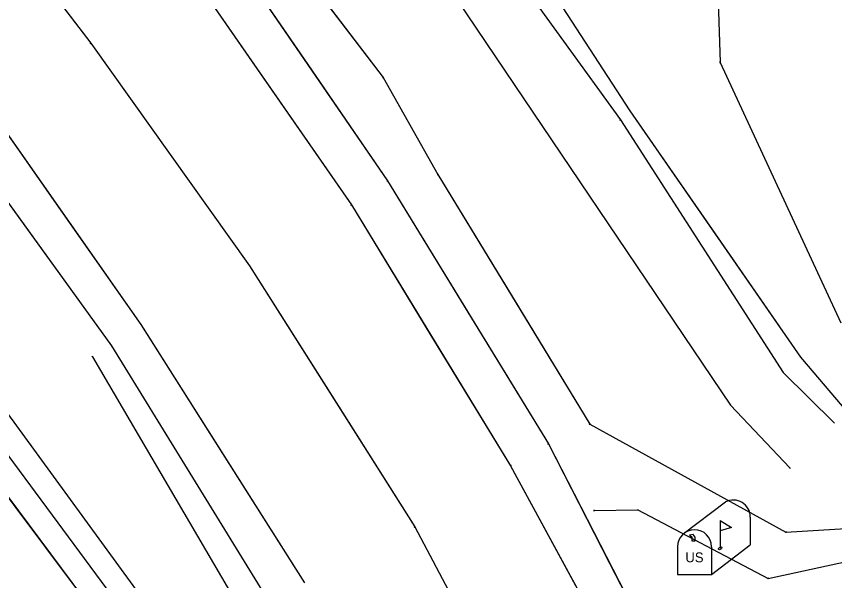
# Model space of a CAD drawing. Extents: x -99999 to 591807, y -99999 to 347168.
# Drawn here: x 588521.1 to 588601.2, y 345924.7 to 345979.9 of the extents above; entities that cross this region are included whole.
import ezdxf

# ---------------------------------------------------------------- set-up
doc = ezdxf.new("R2010")
doc.units = 0
for name, color, linetype in [('S_BREAKLINE', 7, 'Continuous'), ('S_DITCHLINE', 7, 'Continuous'), ('S_DRIVEWAY', 7, 'Continuous'), ('S_EDGE_PAVEMENT', 7, 'Continuous'), ('S_GRD_PT_SYM', 7, 'Continuous'), ('S_MAILBOX', 7, 'Continuous'), ('S_PAVEMENT_CROWN', 7, 'Continuous'), ('S_RDW_PT_SYM', 7, 'Continuous'), ('S_SHOULDER', 7, 'Continuous')]:
    doc.layers.add(name, color=color, linetype=linetype)

msp = doc.modelspace()

# ---------------------------------------------------------------- linework, layer by layer
at = {"layer": 'S_BREAKLINE'}
for points in [[(587985.007, 346494.142), (588043.408, 346436.277), (588108.559, 346374.608), (588173.852, 346311.357), (588242.383, 346247.25), (588302.697, 346186.986), (588369.158, 346122.224), (588383.207, 346097.167), (588432.308, 346045.452), (588485.71, 345983.723), (588533.051, 345919.601)], [(588254.073, 346286.789), (588276.179, 346265.976), (588307.663, 346237.576), (588332.885, 346212.93), (588360.879, 346185.108), (588386.622, 346162.852), (588413.054, 346137.046), (588442.353, 346107.702), (588480.664, 346072.643), (588515.171, 346038.537), (588542.869, 346006.756), (588564.232, 345981.492), (588590.975, 345941.879), (588596.766, 345935.725)], [(588571.68, 346147.959), (588574.245, 346102.696), (588559.812, 346079.36), (588554.608, 346076.613), (588566.186, 346057.739), (588566.863, 346037.91), (588578.111, 346028.261), (588592.468, 346018.872), (588589.344, 345994.344), (588589.951, 345975.436)], [(588385.889, 346099.49), (588434.326, 346050.087), (588488.193, 345985.001), (588534.14, 345921.928), (588557.209, 345880.777)], [(588589.951, 345975.436), (588601.773, 345949.95)], [(588528.512, 345946.614), (588543.265, 345921.403), (588554.672, 345900.358), (588570.468, 345864.636), (588581.654, 345836.712), (588591.736, 345801.567), (588599.998, 345767.857), (588608.395, 345722.01), (588614.736, 345683.208), (588620.99, 345635.459), (588626.692, 345599.062), (588633.407, 345553.707), (588638.962, 345515.868), (588645.672, 345465.328), (588651.239, 345429.084)]]:
    msp.add_lwpolyline(points, dxfattribs=at)
at = {"layer": 'S_DITCHLINE'}
for points in [[(587981.381, 346490.489), (588040.721, 346433.289), (588105.81, 346371.994), (588170.92, 346308.422), (588239.535, 346243.967), (588298.867, 346183.241), (588365.047, 346118.269), (588381.602, 346095.516), (588429.365, 346040.978), (588482.843, 345982.856), (588529.718, 345920.184), (588552.998, 345879.12), (588569.51, 345828.652), (588585.869, 345761.878), (588598.499, 345693.111), (588612.58, 345591.707), (588620.738, 345530.501), (588634.946, 345464.485), (588639.413, 345427.117), (588638.596, 345425.107)], [(588257.348, 346289.253), (588280.504, 346271.298), (588311.415, 346243.027), (588335.923, 346217.957), (588365.97, 346190.072), (588375.966, 346178.271), (588390.647, 346166.994), (588416.359, 346140.222), (588445.778, 346111.154), (588483.301, 346075.522), (588519.201, 346042.047), (588548.233, 346010.867), (588571.043, 345986.23), (588581.118, 345970.703), (588597.815, 345946.583), (588601.9, 345941.764), (588631.023, 345942.625), (588635.559, 345948.641), (588633.328, 345950.725), (588636.714, 345965.196), (588640.069, 345982.317), (588641.424, 345998.377)], [(588256.25, 346288.517), (588279.619, 346269.831), (588309.927, 346240.279), (588334.152, 346216.38), (588364.162, 346188.465), (588374.07, 346176.5), (588389.177, 346164.467), (588414.617, 346138.085), (588443.666, 346108.884), (588482.064, 346074.03), (588517.386, 346040.35), (588546.168, 346009.017), (588569.054, 345985.248), (588580.187, 345969.799), (588596.13, 345945.066), (588601.107, 345940.145)], [(588364.162, 346188.465), (588374.07, 346176.5), (588389.177, 346164.467), (588401.897, 346151.276), (588414.617, 346138.085), (588429.142, 346123.484), (588443.666, 346108.884), (588453.266, 346100.17), (588462.865, 346091.457), (588472.464, 346082.744), (588482.064, 346074.03), (588499.725, 346057.19), (588517.386, 346040.35), (588531.777, 346024.683), (588546.168, 346009.017), (588557.611, 345997.133), (588569.054, 345985.248), (588580.187, 345969.799), (588588.158, 345957.433), (588596.13, 345945.066), (588601.107, 345940.145)], [(588375.966, 346178.271), (588390.647, 346166.994), (588403.503, 346153.608), (588416.359, 346140.222), (588431.069, 346125.688), (588445.778, 346111.154), (588455.159, 346102.246), (588464.54, 346093.338), (588473.92, 346084.43), (588483.301, 346075.522), (588501.251, 346058.784), (588519.201, 346042.047), (588533.717, 346026.457), (588548.233, 346010.867), (588559.638, 345998.549), (588571.043, 345986.23), (588581.118, 345970.703), (588589.466, 345958.643), (588597.815, 345946.583), (588601.9, 345941.764)], [(588365.047, 346118.269), (588373.324, 346106.893), (588381.602, 346095.516), (588393.543, 346081.881), (588405.483, 346068.247), (588417.424, 346054.613), (588429.365, 346040.978), (588442.735, 346026.448), (588456.104, 346011.917), (588469.473, 345997.387), (588482.843, 345982.856), (588494.562, 345967.188), (588506.281, 345951.52), (588517.999, 345935.852), (588529.718, 345920.184)]]:
    msp.add_lwpolyline(points, dxfattribs=at)
at = {"layer": 'S_DRIVEWAY'}
for points in [[(588534.208, 346003.776), (588556.965, 345973.942), (588562.319, 345964.453), (588577.186, 345940.021), (588596.387, 345929.454), (588605.454, 345929.998), (588611.606, 345932.616)], [(588534.208, 346003.776), (588545.586, 345988.859), (588556.965, 345973.942), (588562.319, 345964.453), (588569.752, 345952.237), (588577.186, 345940.021), (588596.387, 345929.454), (588605.454, 345929.998), (588611.606, 345932.616)], [(588577.611, 345931.558), (588581.905, 345931.621), (588594.662, 345924.909), (588625.324, 345931.562), (588654.88, 345939.749), (588675.695, 345940.692), (588709.492, 345940.566)], [(588577.611, 345931.558), (588581.905, 345931.621), (588594.662, 345924.909), (588609.993, 345928.236), (588625.324, 345931.562), (588640.102, 345935.656), (588654.88, 345939.749), (588675.695, 345940.692), (588692.593, 345940.629), (588709.492, 345940.566)]]:
    msp.add_lwpolyline(points, dxfattribs=at)
at = {"layer": 'S_EDGE_PAVEMENT'}
for points in [[(588006.506, 346515.665), (588037.252, 346486.281), (588068.965, 346456.074), (588098.412, 346427.99), (588126.486, 346401.048), (588156.062, 346372.419), (588184.379, 346345.174), (588213.093, 346317.554), (588241.735, 346289.831), (588275.211, 346257.515), (588304.275, 346229.616), (588334.125, 346200.795), (588363.948, 346171.697), (588391.179, 346144.843), (588419.554, 346117.127), (588447.946, 346088.704), (588472.864, 346062.771), (588495.2, 346037.929), (588515.958, 346012.839), (588538.304, 345983.933), (588553.852, 345961.476), (588569.437, 345935.938), (588581.549, 345913.628)], [(587990.039, 346499.659), (588021.444, 346469.827), (588052.982, 346439.412), (588082.26, 346411.475), (588110.157, 346384.471), (588139.714, 346355.894), (588167.475, 346329.092), (588196.939, 346300.739), (588228.679, 346270.069), (588258.368, 346241.406), (588287.791, 346213.567), (588317.296, 346184.82), (588347.777, 346154.949), (588374.652, 346128.542), (588403.229, 346100.418), (588430.525, 346072.999), (588454.75, 346047.655), (588476.4, 346023.753), (588497.807, 345997.867), (588518.495, 345970.798), (588533.243, 345949.774), (588549.253, 345924.479)], [(588363.948, 346171.697), (588377.564, 346158.27), (588391.179, 346144.843), (588405.367, 346130.985), (588419.554, 346117.127), (588433.75, 346102.916), (588447.946, 346088.704), (588460.405, 346075.737), (588472.864, 346062.771), (588484.032, 346050.35), (588495.2, 346037.929), (588505.579, 346025.384), (588515.958, 346012.839), (588527.131, 345998.386), (588538.304, 345983.933), (588546.078, 345972.705), (588553.852, 345961.476), (588561.644, 345948.707), (588569.437, 345935.938), (588575.493, 345924.783), (588581.549, 345913.628)], [(588361.215, 346141.746), (588374.652, 346128.542), (588388.941, 346114.48), (588403.229, 346100.418), (588416.877, 346086.709), (588430.525, 346072.999), (588442.638, 346060.327), (588454.75, 346047.655), (588465.575, 346035.704), (588476.4, 346023.753), (588487.103, 346010.81), (588497.807, 345997.867), (588508.151, 345984.333), (588518.495, 345970.798), (588525.869, 345960.286), (588533.243, 345949.774), (588541.248, 345937.126), (588549.253, 345924.479)]]:
    msp.add_lwpolyline(points, dxfattribs=at)
at = {"layer": 'S_GRD_PT_SYM'}
for points in [[(588589.951, 345975.436), (588590.001, 345975.437), (588589.951, 345975.436), (588589.95, 345975.485), (588589.951, 345975.436), (588589.901, 345975.434), (588589.951, 345975.436), (588589.953, 345975.386)], [(588589.951, 345975.436), (588589.997, 345975.457), (588589.951, 345975.436), (588589.93, 345975.481), (588589.951, 345975.436), (588589.906, 345975.414), (588589.951, 345975.436), (588589.972, 345975.39)], [(588556.965, 345973.942), (588556.965, 345973.992), (588556.965, 345973.942), (588556.915, 345973.942), (588556.965, 345973.942), (588556.965, 345973.892), (588556.965, 345973.942), (588557.015, 345973.942)], [(588581.118, 345970.703), (588581.159, 345970.732), (588581.118, 345970.703), (588581.089, 345970.744), (588581.118, 345970.703), (588581.077, 345970.675), (588581.118, 345970.703), (588581.146, 345970.662)], [(588580.187, 345969.799), (588580.229, 345969.826), (588580.187, 345969.799), (588580.16, 345969.841), (588580.187, 345969.799), (588580.145, 345969.772), (588580.187, 345969.799), (588580.214, 345969.757)], [(588562.319, 345964.453), (588562.319, 345964.503), (588562.319, 345964.453), (588562.269, 345964.453), (588562.319, 345964.453), (588562.319, 345964.403), (588562.319, 345964.453), (588562.369, 345964.453)], [(588528.512, 345946.614), (588528.555, 345946.639), (588528.512, 345946.614), (588528.487, 345946.657), (588528.512, 345946.614), (588528.469, 345946.588), (588528.512, 345946.614), (588528.537, 345946.57)], [(588597.815, 345946.583), (588597.853, 345946.615), (588597.815, 345946.583), (588597.783, 345946.621), (588597.815, 345946.583), (588597.777, 345946.55), (588597.815, 345946.583), (588597.847, 345946.544)], [(588596.13, 345945.066), (588596.165, 345945.102), (588596.13, 345945.066), (588596.094, 345945.102), (588596.13, 345945.066), (588596.095, 345945.031), (588596.13, 345945.066), (588596.165, 345945.031)], [(588590.975, 345941.879), (588591.012, 345941.913), (588590.975, 345941.879), (588590.941, 345941.916), (588590.975, 345941.879), (588590.939, 345941.845), (588590.975, 345941.879), (588591.01, 345941.843)], [(588577.186, 345940.021), (588577.186, 345940.071), (588577.186, 345940.021), (588577.135, 345940.021), (588577.186, 345940.021), (588577.186, 345939.971), (588577.186, 345940.021), (588577.236, 345940.021)], [(588601.107, 345940.145), (588601.142, 345940.181), (588601.107, 345940.145), (588601.072, 345940.18), (588601.107, 345940.145), (588601.072, 345940.11), (588601.107, 345940.145), (588601.143, 345940.11)], [(588596.766, 345935.725), (588596.802, 345935.759), (588596.766, 345935.725), (588596.732, 345935.761), (588596.766, 345935.725), (588596.729, 345935.69), (588596.766, 345935.725), (588596.8, 345935.688)], [(588596.387, 345929.454), (588596.387, 345929.504), (588596.387, 345929.454), (588596.337, 345929.454), (588596.387, 345929.454), (588596.387, 345929.404), (588596.387, 345929.454), (588596.437, 345929.454)]]:
    msp.add_lwpolyline(points, close=True, dxfattribs=at)
at = {"layer": 'S_MAILBOX'}
for p, q in [((588586.338, 345929.287), (588590.472, 345932.395)), ((588592.904, 345930.922), (588592.904, 345928.207)), ((588589.953, 345930.575), (588589.953, 345927.86)), ((588585.784, 345928.013), (588585.784, 345925.298)), ((588589.108, 345925.298), (588592.904, 345928.207)), ((588589.108, 345928.013), (588589.108, 345925.298)), ((588585.784, 345925.298), (588589.108, 345925.298))]:
    msp.add_line(p, q, dxfattribs=at)
for points in [[(588589.953, 345930.575), (588591.062, 345929.91), (588589.953, 345929.564)], [(588586.968, 345929.128), (588587.19, 345928.989), (588587.19, 345928.601), (588587.495, 345928.601), (588587.495, 345928.961), (588587.301, 345929.211), (588586.968, 345929.155)]]:
    msp.add_lwpolyline(points, dxfattribs=at)
for centre, end in [((588591.242, 345930.922), 117.57184), ((588587.446, 345928.013), 180)]:
    msp.add_arc(centre, 1.662, 0, end, dxfattribs=at)
msp.add_ellipse((588589.953, 345927.86), major_axis=(0.145, 0.132), ratio=0.564646, dxfattribs=at)
at = {"layer": 'S_PAVEMENT_CROWN'}
for points in [[(587997.944, 346508.04), (588029.706, 346477.772), (588061.361, 346447.919), (588091.093, 346419.114), (588118.074, 346392.844), (588147.792, 346363.812), (588175.772, 346337.118), (588205.846, 346308.092), (588236.225, 346278.658), (588266.547, 346249.5), (588296.482, 346221.112), (588325.949, 346192.27), (588355.725, 346163.525), (588383.279, 346136.413), (588411.182, 346108.722), (588439.242, 346080.601), (588464.531, 346055.005), (588485.922, 346030.52), (588506.558, 346005.755), (588528.338, 345977.311), (588543.876, 345955.523), (588560.06, 345929.961), (588571.313, 345908.674)], [(588369.502, 346149.969), (588383.279, 346136.413), (588397.23, 346122.567), (588411.182, 346108.722), (588425.212, 346094.661), (588439.242, 346080.601), (588451.886, 346067.803), (588464.531, 346055.005), (588475.226, 346042.763), (588485.922, 346030.52), (588496.24, 346018.137), (588506.558, 346005.755), (588517.448, 345991.533), (588528.338, 345977.311), (588536.107, 345966.417), (588543.876, 345955.523), (588551.968, 345942.742), (588560.06, 345929.961), (588571.313, 345908.674)]]:
    msp.add_lwpolyline(points, dxfattribs=at)
at = {"layer": 'S_RDW_PT_SYM'}
for points in [[(588528.338, 345977.311), (588528.379, 345977.34), (588528.338, 345977.311), (588528.309, 345977.351), (588528.338, 345977.311), (588528.297, 345977.282), (588528.338, 345977.311), (588528.367, 345977.27)], [(588556.965, 345973.942), (588557.009, 345973.967), (588556.965, 345973.942), (588556.941, 345973.986), (588556.965, 345973.942), (588556.922, 345973.918), (588556.965, 345973.942), (588556.99, 345973.899)], [(588557.379, 345963.851), (588557.422, 345963.877), (588557.379, 345963.851), (588557.353, 345963.893), (588557.379, 345963.851), (588557.336, 345963.825), (588557.379, 345963.851), (588557.405, 345963.808)], [(588562.319, 345964.453), (588562.362, 345964.479), (588562.319, 345964.453), (588562.293, 345964.496), (588562.319, 345964.453), (588562.277, 345964.427), (588562.319, 345964.453), (588562.345, 345964.41)], [(588553.852, 345961.476), (588553.894, 345961.503), (588553.852, 345961.476), (588553.826, 345961.519), (588553.852, 345961.476), (588553.809, 345961.45), (588553.852, 345961.476), (588553.878, 345961.434)], [(588543.876, 345955.523), (588543.918, 345955.55), (588543.876, 345955.523), (588543.849, 345955.565), (588543.876, 345955.523), (588543.834, 345955.496), (588543.876, 345955.523), (588543.903, 345955.481)], [(588533.243, 345949.774), (588533.286, 345949.8), (588533.243, 345949.774), (588533.217, 345949.816), (588533.243, 345949.774), (588533.201, 345949.747), (588533.243, 345949.774), (588533.27, 345949.731)], [(588530.371, 345947.671), (588530.414, 345947.697), (588530.371, 345947.671), (588530.345, 345947.713), (588530.371, 345947.671), (588530.329, 345947.644), (588530.371, 345947.671), (588530.397, 345947.628)], [(588577.186, 345940.021), (588577.21, 345940.065), (588577.186, 345940.021), (588577.142, 345940.045), (588577.186, 345940.021), (588577.161, 345939.977), (588577.186, 345940.021), (588577.229, 345939.997)], [(588573.141, 345938.088), (588573.186, 345938.111), (588573.141, 345938.088), (588573.118, 345938.132), (588573.141, 345938.088), (588573.097, 345938.065), (588573.141, 345938.088), (588573.164, 345938.043)], [(588569.437, 345935.938), (588569.481, 345935.962), (588569.437, 345935.938), (588569.413, 345935.982), (588569.437, 345935.938), (588569.393, 345935.914), (588569.437, 345935.938), (588569.461, 345935.894)], [(588577.611, 345931.558), (588577.611, 345931.608), (588577.611, 345931.558), (588577.562, 345931.558), (588577.611, 345931.558), (588577.612, 345931.509), (588577.611, 345931.558), (588577.661, 345931.559)], [(588581.905, 345931.621), (588581.928, 345931.666), (588581.905, 345931.621), (588581.861, 345931.645), (588581.905, 345931.621), (588581.882, 345931.577), (588581.905, 345931.621), (588581.949, 345931.598)], [(588560.06, 345929.961), (588560.105, 345929.985), (588560.06, 345929.961), (588560.037, 345930.006), (588560.06, 345929.961), (588560.016, 345929.938), (588560.06, 345929.961), (588560.084, 345929.917)], [(588596.387, 345929.454), (588596.384, 345929.504), (588596.387, 345929.454), (588596.337, 345929.451), (588596.387, 345929.454), (588596.39, 345929.404), (588596.387, 345929.454), (588596.437, 345929.457)], [(588594.662, 345924.909), (588594.651, 345924.958), (588594.662, 345924.909), (588594.613, 345924.898), (588594.662, 345924.909), (588594.672, 345924.86), (588594.662, 345924.909), (588594.711, 345924.92)]]:
    msp.add_lwpolyline(points, close=True, dxfattribs=at)
at = {"layer": 'S_SHOULDER'}
for points in [[(587987.101, 346496.673), (588018.378, 346466.602), (588049.781, 346436.075), (588078.444, 346407.928), (588107.073, 346380.792), (588136.202, 346353.173), (588164.678, 346326.195), (588193.77, 346298.03), (588226.039, 346266.739), (588255.759, 346238.662), (588285.11, 346210.855), (588314.364, 346182.396), (588345.002, 346152.619), (588372.244, 346126.492), (588400.279, 346098.36), (588427.769, 346070.597), (588452.079, 346045.577), (588473.813, 346021.511), (588494.82, 345995.695), (588515.11, 345968.814), (588530.371, 345947.671), (588545.694, 345922.751)], [(588252.478, 346285.371), (588278.158, 346259.92), (588307.53, 346232.604), (588337.485, 346203.889), (588367.054, 346174.494), (588394.554, 346147.702), (588422.753, 346120.315), (588450.955, 346091.697), (588476.151, 346065.841), (588498.123, 346041.107), (588519.591, 346015.338), (588541.804, 345986.576), (588557.379, 345963.851), (588573.141, 345938.088), (588585.121, 345914.739)], [(588367.054, 346174.494), (588380.804, 346161.098), (588394.554, 346147.702), (588408.653, 346134.008), (588422.753, 346120.315), (588436.854, 346106.006), (588450.955, 346091.697), (588463.553, 346078.769), (588476.151, 346065.841), (588487.137, 346053.474), (588498.123, 346041.107), (588508.857, 346028.223), (588519.591, 346015.338), (588530.697, 346000.957), (588541.804, 345986.576), (588549.592, 345975.214), (588557.379, 345963.851), (588565.26, 345950.969), (588573.141, 345938.088), (588579.131, 345926.414), (588585.121, 345914.739)], [(588358.623, 346139.555), (588372.244, 346126.492), (588386.262, 346112.426), (588400.279, 346098.36), (588414.024, 346084.479), (588427.769, 346070.597), (588439.924, 346058.087), (588452.079, 346045.577), (588462.946, 346033.544), (588473.813, 346021.511), (588484.316, 346008.603), (588494.82, 345995.695), (588504.965, 345982.255), (588515.11, 345968.814), (588522.741, 345958.242), (588530.371, 345947.671), (588538.033, 345935.211), (588545.694, 345922.751)]]:
    msp.add_lwpolyline(points, dxfattribs=at)

# ---------------------------------------------------------------- texts
at = {"layer": 'S_MAILBOX'}
msp.add_text('US', height=0.96, rotation=360, dxfattribs=at).set_placement((588586.548, 345926.491))

doc.saveas('drawing.dxf')
